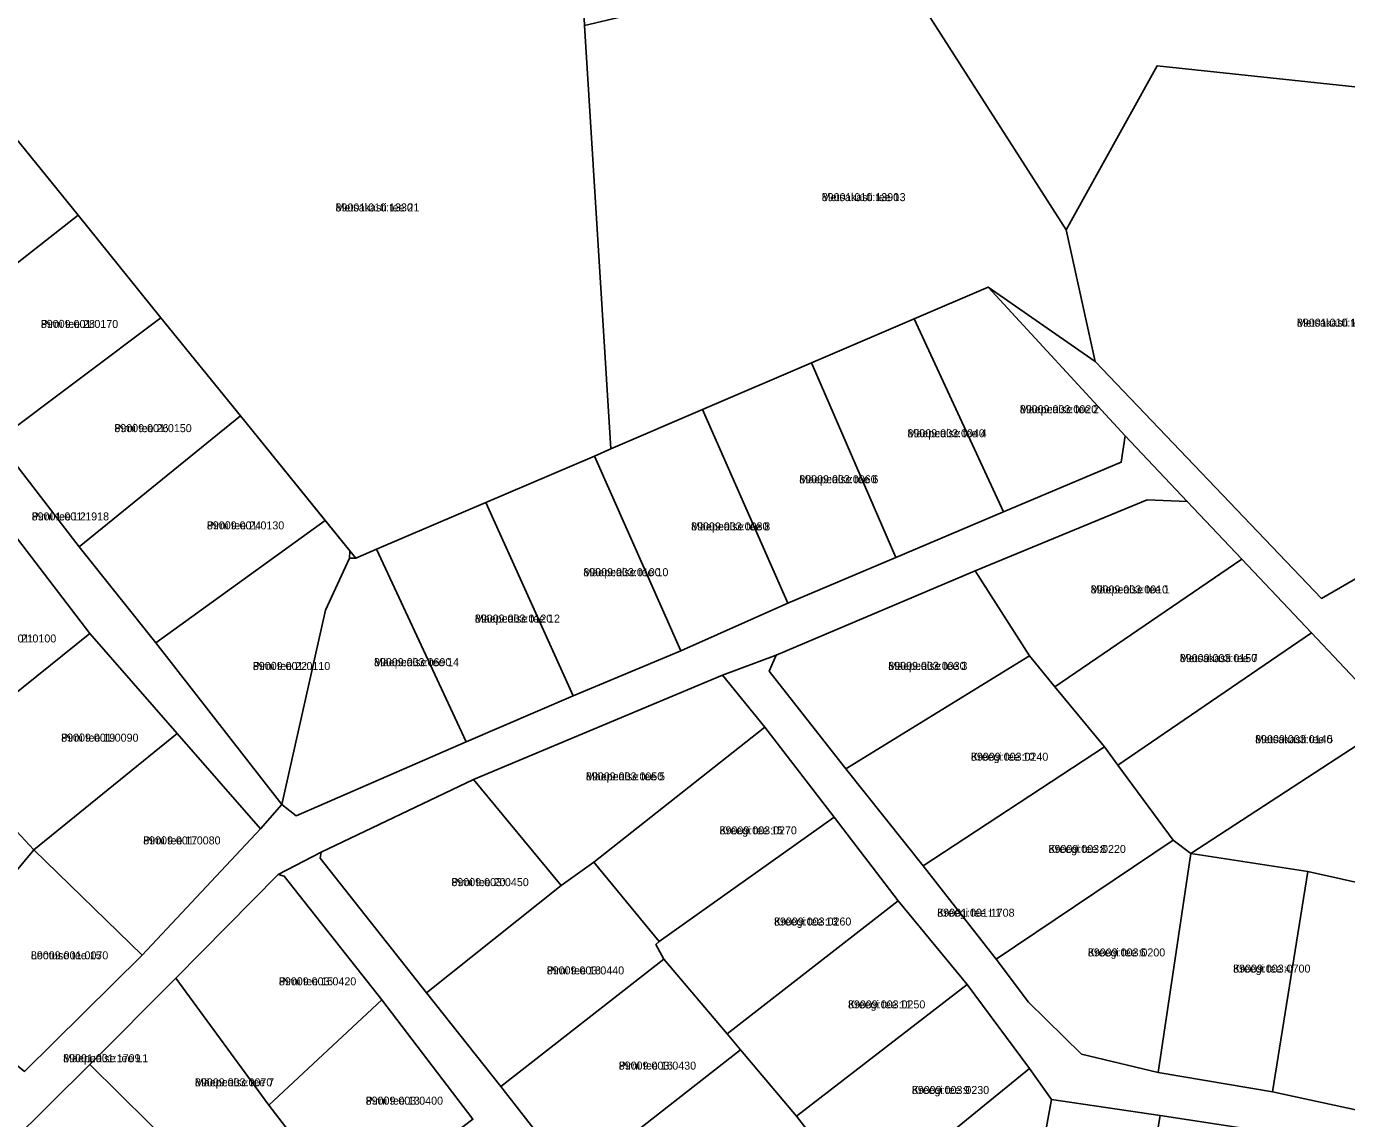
# Model space of a CAD drawing. Extents: x 526849 to 562296, y 6591741 to 6618546.
# Drawn here: x 550134 to 550381.5, y 6595423.5 to 6595628.1 of the extents above; entities that cross this region are included whole.
import ezdxf

# ---------------------------------------------------------------- set-up
doc = ezdxf.new("R2010")
doc.units = 0
for name, color, linetype in [('L_AADRESS', 7, 'Continuous'), ('PIIR', 7, 'Continuous'), ('TUNNUS', 7, 'Continuous')]:
    doc.layers.add(name, color=color, linetype=linetype)

msp = doc.modelspace()

# ---------------------------------------------------------------- linework, layer by layer
at = {"layer": 'PIIR'}
for points in [[(550328.92, 6595590.04), (550295.74, 6595641.83), (550293.08, 6595647.23), (550310.52, 6595655.53), (550321.72, 6595660.87), (550369.3, 6595684.04), (550386.03, 6595692.19), (550385.75, 6595662.88), (550385.67, 6595651.51), (550385.37, 6595616.55), (550345.99, 6595620.77)], [(550090.52, 6595658.46), (550213.35, 6595647.07), (550237.87, 6595644.42), (550238.64, 6595628.31), (550243.57, 6595548.95), (550240.48, 6595547.63), (550220.12, 6595538.91), (550199.66, 6595530.15), (550195.78, 6595528.47), (550194.64, 6595529.86), (550174.14, 6595555.15), (550159.23, 6595573.55), (550143.69, 6595592.73), (550127.93, 6595612.16), (550112.82, 6595630.8)], [(550295.74, 6595641.83), (550328.92, 6595590.04), (550334.33, 6595565.33), (550314.3, 6595579.29), (550300.45, 6595573.35), (550281.16, 6595565.07), (550260.75, 6595556.32), (550243.57, 6595548.95), (550238.64, 6595628.31), (550282.21, 6595638.62)], [(550334.33, 6595565.33), (550328.92, 6595590.04), (550345.99, 6595620.77), (550385.37, 6595616.55), (550397.22, 6595606), (550415.39, 6595537.98), (550407.19, 6595535.94), (550399.55, 6595534.04), (550392.23, 6595529.83), (550383.92, 6595525.03), (550376.78, 6595520.94)], [(550097.05, 6595590.27), (550127.93, 6595612.16), (550143.69, 6595592.73), (550113.89, 6595569.38)], [(550128.5, 6595550.52), (550113.89, 6595569.38), (550143.69, 6595592.73), (550159.23, 6595573.55)], [(550339.99, 6595551.41), (550339.23, 6595546.47), (550317.16, 6595537.15), (550300.45, 6595573.35), (550314.3, 6595579.29)], [(550128.5, 6595550.52), (550159.23, 6595573.55), (550174.14, 6595555.15), (550143.91, 6595530.64)], [(550317.16, 6595537.15), (550297, 6595528.59), (550281.16, 6595565.07), (550300.45, 6595573.35)], [(550297, 6595528.59), (550276.73, 6595520.07), (550260.75, 6595556.32), (550281.16, 6595565.07)], [(550143.91, 6595530.64), (550174.14, 6595555.15), (550190.04, 6595535.53), (550158.27, 6595512.62)], [(550276.73, 6595520.07), (550256.68, 6595511.13), (550240.48, 6595547.63), (550243.57, 6595548.95), (550260.75, 6595556.32)], [(550236.49, 6595502.69), (550220.12, 6595538.91), (550240.48, 6595547.63), (550256.68, 6595511.13)], [(550236.49, 6595502.69), (550216.42, 6595494.1), (550199.66, 6595530.15), (550220.12, 6595538.91)], [(550311.84, 6595526.1), (550344.09, 6595539.41), (550351.62, 6595539.11), (550361.84, 6595528.29), (550326.77, 6595504.35), (550322.05, 6595510.19)], [(550190.04, 6595535.53), (550194.64, 6595529.86), (550194.56, 6595528.51), (550190.05, 6595518.76), (550181.9, 6595482.35), (550158.27, 6595512.62)], [(550101.26, 6595508.48), (550131.54, 6595533.17), (550145.87, 6595514.38), (550118.28, 6595492.21)], [(550216.42, 6595494.1), (550184.6, 6595480.22), (550181.9, 6595482.35), (550190.05, 6595518.76), (550194.56, 6595528.51), (550195.75, 6595528.47), (550199.66, 6595530.15)], [(550326.77, 6595504.35), (550361.84, 6595528.29), (550374.87, 6595514.5), (550338.58, 6595489.73), (550336.09, 6595493.15)], [(550274.57, 6595510.33), (550311.84, 6595526.1), (550322.05, 6595510.19), (550287.59, 6595489.02), (550273.24, 6595507.29)], [(550118.28, 6595492.21), (550145.87, 6595514.38), (550162.29, 6595495.63), (550135.39, 6595473.82)], [(550338.58, 6595489.73), (550374.87, 6595514.5), (550390.48, 6595497.98), (550352.28, 6595473.15), (550349, 6595475.62)], [(550274.57, 6595510.33), (550273.24, 6595507.29), (550287.59, 6595489.02), (550302.08, 6595470.86), (550315.81, 6595453.36), (550321.88, 6595445.26), (550331.77, 6595435.57), (550346.18, 6595432.1), (550367.58, 6595428.49), (550389.84, 6595423.69), (550397.74, 6595423.6), (550400.68, 6595425.43), (550397.15, 6595412.27), (550396.01, 6595413.13), (550392.08, 6595416.48), (550367.75, 6595420.82), (550346.52, 6595424.08), (550326.17, 6595427.05), (550322.05, 6595432.84), (550310.38, 6595448.61), (550297.41, 6595464.3), (550285.41, 6595479.94), (550272.44, 6595496.82), (550264.51, 6595506.56)], [(550287.59, 6595489.02), (550322.05, 6595510.19), (550326.77, 6595504.35), (550336.09, 6595493.15), (550302.08, 6595470.86)], [(550217.82, 6595487), (550264.51, 6595506.56), (550272.44, 6595496.82), (550240.36, 6595471.5), (550234.26, 6595467.15)], [(550352.28, 6595473.15), (550390.48, 6595497.98), (550411.35, 6595475.87), (550412.96, 6595466.9), (550411.73, 6595461.4), (550374.21, 6595469.76)], [(550135.39, 6595473.82), (550162.29, 6595495.63), (550177.9, 6595477.8), (550155.69, 6595454.08)], [(550240.36, 6595471.5), (550272.44, 6595496.82), (550285.41, 6595479.94), (550252.59, 6595456.63)], [(550302.08, 6595470.86), (550336.09, 6595493.15), (550338.58, 6595489.73), (550349, 6595475.62), (550315.81, 6595453.36)], [(550094.62, 6595463.78), (550118.28, 6595492.21), (550135.39, 6595473.82), (550114.01, 6595448.16)], [(550189.08, 6595472.3), (550189.26, 6595473.4), (550217.82, 6595487), (550234.26, 6595467.15), (550208.99, 6595447.05)], [(550252.59, 6595456.63), (550285.41, 6595479.94), (550297.41, 6595464.3), (550265.34, 6595439.36), (550253.47, 6595453.37), (550252, 6595456.07)], [(550315.81, 6595453.36), (550349, 6595475.62), (550352.28, 6595473.15), (550346.18, 6595432.1), (550331.77, 6595435.57), (550321.88, 6595445.26)], [(550155.69, 6595454.08), (550133.67, 6595432.31), (550114.01, 6595448.16), (550135.39, 6595473.82)], [(550346.18, 6595432.1), (550352.28, 6595473.15), (550374.21, 6595469.76), (550367.58, 6595428.49)], [(550208.99, 6595447.05), (550234.26, 6595467.15), (550240.36, 6595471.5), (550252.59, 6595456.63), (550252, 6595456.07), (550253.47, 6595453.37), (550222.92, 6595429.47)], [(550162.02, 6595449.78), (550181.17, 6595469.21), (550182.34, 6595468.89), (550200.65, 6595445.7), (550179.45, 6595425.96)], [(550367.58, 6595428.49), (550374.21, 6595469.76), (550411.73, 6595461.4), (550400.68, 6595425.43), (550397.74, 6595423.6), (550389.84, 6595423.69)], [(550265.34, 6595439.36), (550297.41, 6595464.3), (550310.38, 6595448.61), (550278.39, 6595423.95), (550267.86, 6595436.38)], [(550222.92, 6595429.47), (550253.47, 6595453.37), (550265.34, 6595439.36), (550267.86, 6595436.38), (550236.61, 6595411.93)], [(550145.92, 6595433.61), (550162.02, 6595449.78), (550179.45, 6595425.96), (550185.27, 6595418.45), (550173.72, 6595406.1)], [(550278.39, 6595423.95), (550310.38, 6595448.61), (550322.05, 6595432.84), (550290.97, 6595407.56), (550282.24, 6595418.94)], [(550179.45, 6595425.96), (550200.65, 6595445.7), (550217.7, 6595423.35), (550195.41, 6595406.46), (550185.27, 6595418.45)], [(550236.61, 6595411.93), (550267.86, 6595436.38), (550278.39, 6595423.95), (550282.24, 6595418.94), (550249.93, 6595393.86)], [(550130.87, 6595418.77), (550145.92, 6595433.61), (550173.72, 6595406.1), (550159.1, 6595389.97)], [(550290.97, 6595407.56), (550322.05, 6595432.84), (550326.17, 6595427.05), (550318.97, 6595387.8), (550304.45, 6595389.31), (550295.99, 6595401.74)], [(550318.97, 6595387.8), (550326.17, 6595427.05), (550346.52, 6595424.08), (550341.67, 6595395.58), (550338.78, 6595395.97), (550336.97, 6595384.87)], [(550341.67, 6595395.58), (550346.52, 6595424.08), (550367.75, 6595420.82), (550359.22, 6595381.91), (550339.65, 6595384.43), (550336.97, 6595384.87), (550338.78, 6595395.97)]]:
    msp.add_lwpolyline(points, close=True, dxfattribs=at)
for points in [[(550390.48, 6595497.98), (550374.87, 6595514.5), (550361.84, 6595528.29), (550351.62, 6595539.11), (550339.99, 6595551.41), (550314.3, 6595579.29), (550334.33, 6595565.33), (550376.78, 6595520.94), (550383.92, 6595525.03)], [(550128.5, 6595550.52), (550143.91, 6595530.64), (550158.27, 6595512.62), (550181.9, 6595482.35), (550177.9, 6595477.8), (550162.29, 6595495.63), (550145.87, 6595514.38), (550131.54, 6595533.17)], [(550133.67, 6595432.31), (550155.69, 6595454.08), (550177.9, 6595477.8), (550181.9, 6595482.35), (550184.6, 6595480.22), (550216.42, 6595494.1), (550236.49, 6595502.69), (550256.68, 6595511.13), (550276.73, 6595520.07), (550297, 6595528.59), (550317.16, 6595537.15), (550339.23, 6595546.47), (550339.99, 6595551.41), (550351.62, 6595539.11), (550344.09, 6595539.41), (550311.84, 6595526.1), (550274.57, 6595510.33), (550264.51, 6595506.56), (550217.82, 6595487), (550189.26, 6595473.4), (550181.17, 6595469.21), (550162.02, 6595449.78), (550145.92, 6595433.61), (550130.87, 6595418.77)], [(550217.7, 6595423.35), (550200.65, 6595445.7), (550182.34, 6595468.89), (550181.17, 6595469.21), (550189.26, 6595473.4), (550189.08, 6595472.3), (550208.99, 6595447.05), (550222.92, 6595429.47), (550236.61, 6595411.93)]]:
    msp.add_lwpolyline(points, dxfattribs=at)

# ---------------------------------------------------------------- texts
at = {"layer": 'L_AADRESS'}
for s, p in [('Metsakasti tee 13', (550283.09, 6595595.39)), ('Metsakasti tee 21', (550191.95, 6595593.46)), ('Pirni tee 28', (550136.71, 6595571.62)), ('Metsakasti tee 18', (550372.16, 6595571.87)), ('Mäepealse tee 2', (550320.22, 6595555.65)), ('Pirni tee 26', (550150.49, 6595552.1)), ('Mäepealse tee 4', (550299.16, 6595551.15)), ('Mäepealse tee 6', (550278.88, 6595542.53)), ('Pirni tee L2', (550134.99, 6595535.56)), ('Pirni tee 24', (550167.84, 6595533.88)), ('Mäepealse tee 8', (550258.6, 6595533.69)), ('Mäepealse tee 10', (550238.4, 6595525.11)), ('Mäepealse tee 1', (550333.5, 6595521.88)), ('Mäepealse tee 12', (550218.07, 6595516.42)), ('Pirni tee 21', (550125.1, 6595512.69)), ('Mäepealse tee 14', (550199.16, 6595508.25)), ('Metsakasti tee 7', (550350.21, 6595509.01)), ('Pirni tee 22', (550176.46, 6595507.53)), ('Mäepealse tee 3', (550295.56, 6595507.56)), ('Pirni tee 19', (550140.52, 6595494.1)), ('Metsakasti tee 5', (550364.33, 6595493.82)), ('Kreegi tee 10', (550311.06, 6595490.53)), ('Mäepealse tee 5', (550238.88, 6595486.85)), ('Kreegi tee 15', (550263.93, 6595476.73)), ('Pirni tee 17', (550155.9, 6595474.85)), ('Kreegi tee 8', (550325.6, 6595473.25)), ('Pirni tee 20', (550213.67, 6595467.03)), ('Kreegi tee L1', (550304.74, 6595461.3)), ('Kreegi tee 13', (550274.14, 6595459.65)), ('Kreegi tee 6', (550332.98, 6595453.86)), ('Lootuse tee 15', (550134.85, 6595453.32)), ('Pirni tee 18', (550231.55, 6595450.49)), ('Kreegi tee 4', (550360.2, 6595450.83)), ('Pirni tee 15', (550181.34, 6595448.44)), ('Kreegi tee 11', (550288.01, 6595444.12)), ('Mäepealse tee L1', (550140.89, 6595434.04)), ('Pirni tee 16', (550245.04, 6595432.65)), ('Mäepealse tee 7', (550165.6, 6595429.52)), ('Kreegi tee 9', (550299.98, 6595428.08)), ('Pirni tee 13', (550197.6, 6595426.08))]:
    msp.add_text(s, height=1.5, dxfattribs=at).set_placement(p)
at = {"layer": 'TUNNUS'}
for s, p in [('89001:010:1390', (550283.09, 6595595.39)), ('89001:010:1330', (550191.95, 6595593.46)), ('89009:001:0170', (550136.71, 6595571.62)), ('89001:010:1360', (550372.16, 6595571.87)), ('89009:003:0020', (550320.22, 6595555.65)), ('89009:001:0150', (550150.49, 6595552.1)), ('89009:003:0040', (550299.16, 6595551.15)), ('89009:003:0060', (550278.88, 6595542.53)), ('89001:001:1918', (550134.99, 6595535.56)), ('89009:001:0130', (550167.84, 6595533.88)), ('89009:003:0080', (550258.6, 6595533.69)), ('89009:003:0100', (550238.4, 6595525.11)), ('89009:003:0010', (550333.5, 6595521.88)), ('89009:003:0120', (550218.07, 6595516.42)), ('89009:001:0100', (550125.1, 6595512.69)), ('89009:003:0690', (550199.16, 6595508.25)), ('89009:003:0150', (550350.21, 6595509.01)), ('89009:001:0110', (550176.46, 6595507.53)), ('89009:003:0030', (550295.56, 6595507.56)), ('89009:001:0090', (550140.52, 6595494.1)), ('89009:003:0140', (550364.33, 6595493.82)), ('89009:003:0240', (550311.06, 6595490.53)), ('89009:003:0050', (550238.88, 6595486.85)), ('89009:003:0270', (550263.93, 6595476.73)), ('89009:001:0080', (550155.9, 6595474.85)), ('89009:003:0220', (550325.6, 6595473.25)), ('89009:003:0450', (550213.67, 6595467.03)), ('89001:001:1708', (550304.74, 6595461.3)), ('89009:003:0260', (550274.14, 6595459.65)), ('89009:003:0200', (550332.98, 6595453.86)), ('89009:001:0070', (550134.85, 6595453.32)), ('89009:003:0440', (550231.55, 6595450.49)), ('89009:003:0700', (550360.2, 6595450.83)), ('89009:003:0420', (550181.34, 6595448.44)), ('89009:003:0250', (550288.01, 6595444.12)), ('89001:001:1709', (550140.89, 6595434.04)), ('89009:003:0430', (550245.04, 6595432.65)), ('89009:003:0070', (550165.6, 6595429.52)), ('89009:003:0230', (550299.98, 6595428.08)), ('89009:003:0400', (550197.6, 6595426.08))]:
    msp.add_text(s, height=1.5, dxfattribs=at).set_placement(p)

doc.saveas('drawing.dxf')
